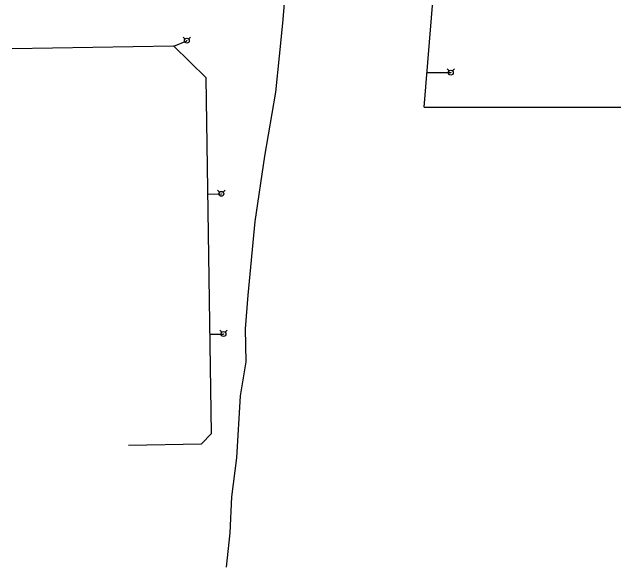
# Model space of a CAD drawing. Extents: x 596028 to 606371, y 330010 to 403088.
# Drawn here: x 602503 to 603688, y 399388 to 400458 of the extents above; entities that cross this region are included whole.
import ezdxf

# ---------------------------------------------------------------- set-up
doc = ezdxf.new("R2010")
doc.units = 0
for name, color, linetype in [('E_UTL_FO_UG_QWEST', 7, 'Continuous'), ('E_UTL_W_UG', 7, 'Continuous'), ('E_UTL_WHydrant', 7, 'Continuous')]:
    doc.layers.add(name, color=color, linetype=linetype)

msp = doc.modelspace()

# ---------------------------------------------------------------- linework, layer by layer
at = {"layer": 'E_UTL_FO_UG_QWEST'}
msp.add_lwpolyline([(602920.1, 399377.9), (602927.2, 399444.5), (602930, 399514.7), (602940.2, 399590.5), (602947.3, 399711.5), (602958.5, 399777.7), (602956.6, 399841.7), (602961.9, 399907.6), (602976, 400050.8), (602994.6, 400178), (603016.1, 400302.7), (603023.2, 400372.7), (603029.3, 400436.6), (603040.6, 400568.4)], dxfattribs=at)
at = {"layer": 'E_UTL_W_UG'}
for p, q in [((603304.5, 400273.2), (603340.6, 400705.4)), ((602502.6, 400387.8), (602816.8, 400392.6)), ((602817.5, 400391.8), (602842.6, 400402.7)), ((603310.1, 400341), (603356.6, 400340.6)), ((603304.5, 400273.2), (603687.7, 400273.2)), ((602883.9, 400104.3), (602909.8, 400104.6)), ((602887.9, 399831.5), (602913.9, 399831.8))]:
    msp.add_line(p, q, dxfattribs=at)
for points in [[(602839.3, 400406), (602835.4, 400409.9)], [(602846, 400406), (602849.9, 400409.9)], [(602728.9, 399615.6), (602871.2, 399617.7), (602890.9, 399638), (602880.4, 400330.6), (602816.8, 400392.6)], [(603353.3, 400343.9), (603349.4, 400347.8)], [(603359.9, 400343.9), (603363.8, 400347.8)], [(602910.5, 399835.2), (602906.6, 399839.1)], [(602917.2, 399835.2), (602921.1, 399839.1)]]:
    msp.add_lwpolyline(points, dxfattribs=at)
for centre, radius in [((602842.6, 400402.7), 4.77), ((602842.6, 400402.7), 0.365), ((603356.6, 400340.6), 4.77), ((603356.6, 400340.6), 0.365), ((602913.9, 399831.8), 4.77), ((602913.9, 399831.8), 0.365)]:
    msp.add_circle(centre, radius, dxfattribs=at)
at = {"layer": 'E_UTL_WHydrant'}
for points in [[(602906.5, 400108), (602902.6, 400111.9)], [(602913.2, 400108), (602917.1, 400111.9)]]:
    msp.add_lwpolyline(points, dxfattribs=at)
for radius in [4.77, 0.365]:
    msp.add_circle((602909.8, 400104.6), radius, dxfattribs=at)

doc.saveas('drawing.dxf')
